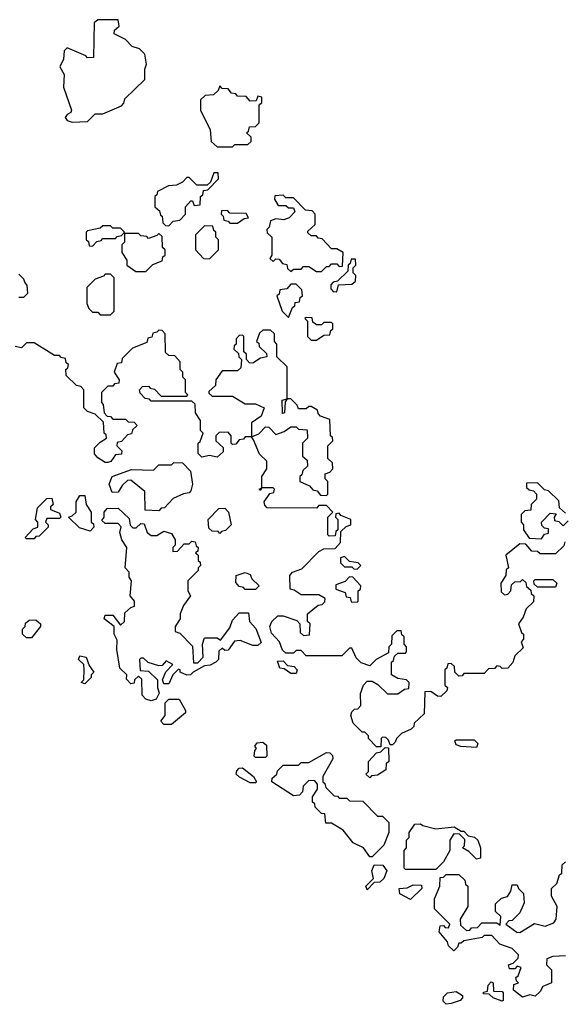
# Model space of a CAD drawing. Extents: x 2494106 to 2685573, y 758056 to 915185.
# Tile 309 of 507: x 2565088 to 2567230, y 904830 to 908700. Entities that reach past the tile are written whole.
import ezdxf

# ---------------------------------------------------------------- set-up
doc = ezdxf.new("R2010")
doc.units = 0

msp = doc.modelspace()

# ---------------------------------------------------------------- linework, layer by layer
at = {"layer": '0CON05XD'}
for points in [[(2565295, 908297.5), (2565355, 908300), (2565385, 908330), (2565415, 908330), (2565488.3, 908361.7), (2565498.3, 908371.7), (2565501.7, 908388.3), (2565580, 908465), (2565580, 908505), (2565587.5, 908525), (2565580, 908565), (2565560, 908585), (2565530, 908595), (2565505, 908622.5), (2565460, 908645), (2565461.7, 908658.3), (2565480, 908675), (2565475, 908700), (2565395, 908700), (2565381.7, 908688.3), (2565378.3, 908551.7), (2565355, 908550), (2565348.3, 908558.3), (2565275, 908590), (2565263, 908577), (2565260, 908545), (2565246.7, 908515), (2565263.3, 908485), (2565260.8, 908435), (2565292.5, 908345), (2565290, 908335), (2565275, 908327.5), (2565266.7, 908315), (2565275, 908303.3), (2565295, 908297.5)], [(2565925, 908200), (2565935, 908210), (2565985, 908210), (2565998.3, 908221.7), (2565998.3, 908238.3), (2565980, 908255), (2565988.3, 908261.7), (2565991.7, 908278.3), (2566015, 908280), (2566030, 908295), (2566030, 908365), (2566040, 908375), (2566040, 908395), (2566025, 908400), (2566018.3, 908381.7), (2565995, 908380), (2565978.3, 908398.3), (2565945, 908400), (2565938.3, 908408.3), (2565921.7, 908411.7), (2565908.3, 908428.3), (2565885, 908430), (2565875, 908440), (2565868.3, 908421.7), (2565850, 908405), (2565818.3, 908401.7), (2565800, 908385), (2565800, 908345), (2565837, 908267), (2565841.7, 908221.7), (2565865, 908200), (2565925, 908200)], [(2565675, 907890), (2565691.7, 907908.3), (2565718.3, 907911.7), (2565740, 907935), (2565740, 907965), (2565761.7, 907988.3), (2565768.3, 907988.3), (2565775, 907970), (2565798.3, 907971.7), (2565800, 908005), (2565808.3, 908011.7), (2565811.7, 908028.3), (2565828.3, 908031.7), (2565870, 908075), (2565868.3, 908098.3), (2565851.7, 908098.3), (2565838.3, 908061.7), (2565825, 908050), (2565785, 908050), (2565755, 908080), (2565745, 908080), (2565728.3, 908061.7), (2565705, 908050), (2565673, 908047), (2565630, 908025), (2565628.3, 908011.7), (2565620, 908005), (2565620, 907965), (2565638.3, 907948.3), (2565641.7, 907931.7), (2565648.3, 907928.3), (2565651.7, 907901.7), (2565661.7, 907891.7), (2565675, 907890)], [(2566275, 907710), (2566295, 907730), (2566305, 907730), (2566315, 907740), (2566335, 907740), (2566345, 907730), (2566358.3, 907731.7), (2566360, 907785), (2566335, 907800), (2566315, 907800), (2566278.3, 907838.3), (2566261.7, 907841.7), (2566255, 907850), (2566235, 907850), (2566221.7, 907861.7), (2566221.7, 907868.3), (2566250, 907895), (2566250, 907935), (2566238.3, 907948.3), (2566211.7, 907951.7), (2566165, 908000), (2566135, 908000), (2566125, 908010), (2566091.7, 908008.3), (2566090, 907995), (2566105, 907970), (2566135, 907970), (2566145, 907960), (2566165, 907960), (2566170, 907945), (2566148.3, 907921.7), (2566127, 907913), (2566095, 907917.5), (2566075, 907910), (2566070, 907885), (2566060, 907875), (2566061.7, 907861.7), (2566080, 907845), (2566080, 907775), (2566071.7, 907761.7), (2566085, 907750), (2566095, 907760), (2566108.3, 907758.3), (2566121.7, 907741.7), (2566138.3, 907738.3), (2566141.7, 907721.7), (2566155, 907710), (2566165, 907720), (2566195, 907720), (2566205, 907730), (2566225, 907730), (2566255, 907710), (2566275, 907710)], [(2565945, 907900), (2565971.7, 907918.3), (2565988.3, 907921.7), (2565978.3, 907938.3), (2565915, 907940), (2565905, 907950), (2565881.7, 907948.3), (2565880, 907935), (2565888.3, 907928.3), (2565891.7, 907911.7), (2565908.3, 907908.3), (2565915, 907900), (2565945, 907900)], [(2565375, 907810), (2565391.7, 907828.3), (2565408.3, 907831.7), (2565415, 907840), (2565465, 907840), (2565471.7, 907848.3), (2565488.3, 907851.7), (2565500, 907865), (2565485, 907880), (2565455, 907880), (2565445, 907890), (2565415, 907890), (2565405, 907880), (2565355, 907870), (2565350, 907865), (2565350, 907835), (2565358.3, 907828.3), (2565361.7, 907811.7), (2565375, 907810)], [(2565835, 907760), (2565870, 907795), (2565870, 907835), (2565860, 907845), (2565860, 907865), (2565851.7, 907871.7), (2565848.3, 907888.3), (2565815, 907890), (2565780, 907855), (2565780, 907795), (2565811.7, 907761.7), (2565835, 907760)], [(2565585, 907710), (2565611.7, 907738.3), (2565648.3, 907751.7), (2565651.7, 907768.3), (2565660, 907775), (2565660, 907795), (2565650, 907805), (2565648.3, 907848.3), (2565635, 907860), (2565628.3, 907851.7), (2565595, 907840), (2565588.3, 907848.3), (2565565, 907850), (2565555, 907860), (2565500, 907860), (2565500, 907825), (2565490, 907815), (2565490, 907785), (2565510, 907755), (2565510, 907735), (2565545, 907710), (2565585, 907710)], [(2566335, 907630), (2566341.7, 907658.3), (2566395, 907660), (2566408.3, 907671.7), (2566410, 907695), (2566400, 907705), (2566400, 907725), (2566410, 907735), (2566408.3, 907758.3), (2566391.7, 907758.3), (2566388.3, 907741.7), (2566380, 907735), (2566378.3, 907711.7), (2566338.3, 907671.7), (2566321.7, 907668.3), (2566311.7, 907658.3), (2566311.7, 907641.7), (2566321.7, 907631.7), (2566335, 907630)], [(2565085, 907610), (2565105, 907610), (2565120, 907625), (2565117.5, 907655), (2565108.3, 907668.3), (2565105, 907680), (2565085, 907700)], [(2565445, 907540), (2565460, 907555), (2565460, 907685), (2565445, 907700), (2565425, 907700), (2565418.3, 907691.7), (2565385, 907680), (2565353, 907647), (2565352.5, 907585), (2565360, 907565), (2565375, 907550), (2565395, 907550), (2565405, 907540), (2565445, 907540)], [(2566145, 907530), (2566161.7, 907568.3), (2566170, 907575), (2566171.7, 907588.3), (2566188.3, 907591.7), (2566191.7, 907608.3), (2566200, 907615), (2566198.3, 907638.3), (2566175, 907660), (2566155, 907660), (2566138.3, 907641.7), (2566111.7, 907638.3), (2566108.3, 907621.7), (2566100, 907615), (2566120, 907555), (2566145, 907530)], [(2566255, 907440), (2566285, 907460), (2566308.3, 907461.7), (2566311.7, 907478.3), (2566320, 907485), (2566320, 907505), (2566315, 907510), (2566285, 907510), (2566275, 907500), (2566255, 907500), (2566241.7, 907511.7), (2566238.3, 907528.3), (2566215, 907530), (2566210, 907525), (2566220, 907515), (2566220, 907455), (2566235, 907440), (2566255, 907440)], [(2566565, 905860), (2566555, 905850), (2566545, 905850), (2566538.3, 905868.3), (2566528.3, 905878.3), (2566515, 905880), (2566510, 905875), (2566508.3, 905841.7), (2566491.7, 905841.7), (2566460, 905875), (2566460, 905885), (2566445, 905900), (2566435, 905900), (2566400, 905935), (2566390, 905965), (2566395, 905980), (2566405, 905990), (2566418.3, 905991.7), (2566430, 906005), (2566428.3, 906051.7), (2566440, 906085), (2566455, 906100), (2566475, 906100), (2566497, 906087), (2566535, 906050), (2566575, 906050), (2566601.7, 906068.3), (2566618.3, 906071.7), (2566620, 906095), (2566610, 906105), (2566575, 906110), (2566550, 906125), (2566550, 906175), (2566558.3, 906181.7), (2566561.7, 906198.3), (2566575, 906210), (2566605, 906210), (2566610, 906215), (2566610, 906235), (2566600, 906245), (2566600, 906275), (2566591.7, 906281.7), (2566588.3, 906298.3), (2566571.7, 906298.3), (2566551.7, 906278.3), (2566550, 906245), (2566540, 906235), (2566538.3, 906211.7), (2566490, 906185), (2566465, 906160), (2566431.7, 906171.7), (2566411.7, 906191.7), (2566395, 906230), (2566385, 906230), (2566355, 906200), (2566215, 906200), (2566195, 906220), (2566175, 906220), (2566165, 906210), (2566135, 906210), (2566121.7, 906221.7), (2566110, 906255), (2566078.3, 906288.3), (2566072.5, 906315), (2566080, 906335), (2566103, 906357), (2566125, 906357.5), (2566178.3, 906338.3), (2566190, 906325), (2566191.7, 906291.7), (2566205, 906280), (2566228.3, 906281.7), (2566230, 906325), (2566220, 906335), (2566220, 906365), (2566261.7, 906398.3), (2566278.3, 906401.7), (2566288.3, 906411.7), (2566290, 906425), (2566265, 906440), (2566195, 906440), (2566168.3, 906458.3), (2566151.7, 906461.7), (2566150, 906515), (2566161.7, 906528.3), (2566198.3, 906541.7), (2566265, 906610), (2566285, 906620), (2566328.3, 906621.7), (2566350, 906645), (2566351.7, 906688.3), (2566371.7, 906708.3), (2566390, 906715), (2566390, 906735), (2566351.7, 906751.7), (2566345, 906760), (2566331.7, 906758.3), (2566330, 906745), (2566340, 906735), (2566340, 906695), (2566331.7, 906688.3), (2566328.3, 906671.7), (2566305, 906670), (2566300, 906675), (2566300, 906745), (2566320, 906765), (2566295, 906790), (2566265, 906790), (2566255, 906780), (2566061.7, 906781.7), (2566051.7, 906791.7), (2566050, 906805), (2566071.7, 906838.3), (2566088.3, 906841.7), (2566090, 906855), (2566085, 906860), (2566040, 906860), (2566035, 906850), (2566030, 906855), (2566040, 906860), (2566040, 906905), (2566060, 906935), (2566060, 906965), (2566031.7, 906991.7), (2566008.3, 907048.3), (2566000, 907060), (2565975, 907060), (2565968.3, 907051.7), (2565951.7, 907048.3), (2565938.3, 907031.7), (2565925, 907030), (2565920, 907035), (2565920, 907065), (2565908.3, 907078.3), (2565873, 907077), (2565860, 907065), (2565860, 907045), (2565888.3, 907018.3), (2565888.3, 907001.7), (2565865, 906980), (2565835, 906987.5), (2565805, 906980), (2565790, 906995), (2565790, 907035), (2565798.3, 907041.7), (2565810, 907075), (2565800, 907085), (2565800, 907125), (2565780, 907155), (2565778.3, 907188.3), (2565765, 907200), (2565605, 907200), (2565598.3, 907208.3), (2565581.7, 907211.7), (2565561.7, 907231.7), (2565560, 907245), (2565571.7, 907258.3), (2565595, 907260), (2565601.7, 907251.7), (2565618.3, 907248.3), (2565645, 907220), (2565745, 907220), (2565750, 907225), (2565740, 907235), (2565740, 907285), (2565730, 907295), (2565730, 907315), (2565720, 907325), (2565720, 907355), (2565698.3, 907378.3), (2565675, 907380), (2565661.7, 907391.7), (2565660, 907465), (2565648.3, 907478.3), (2565635, 907480), (2565628.3, 907471.7), (2565611.7, 907468.3), (2565608.3, 907451.7), (2565591.7, 907448.3), (2565588.3, 907431.7), (2565531.7, 907408.3), (2565491.7, 907368.3), (2565488.3, 907351.7), (2565471.7, 907348.3), (2565460, 907315), (2565480, 907285), (2565478.3, 907271.7), (2565461.7, 907268.3), (2565455, 907260), (2565435, 907260), (2565410, 907235), (2565410, 907195), (2565417, 907187), (2565420, 907155), (2565431.7, 907141.7), (2565445, 907140), (2565455, 907130), (2565505, 907130), (2565515, 907120), (2565538.3, 907118.3), (2565550, 907105), (2565531.7, 907088.3), (2565528.3, 907071.7), (2565511.7, 907068.3), (2565488.3, 907041.7), (2565471.7, 907038.3), (2565470, 907025), (2565490, 907005), (2565488.3, 906991.7), (2565465, 906990), (2565446.4, 906963.6), (2565435, 906960), (2565425, 906960), (2565395, 906977.5), (2565383, 906993), (2565383, 907017), (2565405, 907040), (2565430, 907055), (2565428.3, 907068.3), (2565420, 907075), (2565417.5, 907117.5), (2565385, 907150), (2565355, 907160), (2565340, 907175), (2565340, 907245), (2565328.3, 907258.3), (2565311.7, 907261.7), (2565271.7, 907301.7), (2565270, 907325), (2565278.3, 907331.7), (2565280, 907345), (2565271.7, 907351.7), (2565268.3, 907368.3), (2565251.7, 907371.7), (2565245, 907380), (2565225, 907380), (2565145, 907430), (2565115, 907430), (2565095, 907410), (2565070, 907415)], [(2566295, 906830), (2566300, 906835), (2566300, 906885), (2566290, 906895), (2566290, 906915), (2566308.3, 906921.7), (2566320, 906935), (2566318.3, 906958.3), (2566300, 906975), (2566300, 907025), (2566320, 907045), (2566318.3, 907058.3), (2566310, 907065), (2566308.3, 907128.3), (2566271.7, 907141.7), (2566261.7, 907151.7), (2566260, 907165), (2566235, 907180), (2566225, 907180), (2566215, 907170), (2566185, 907170), (2566180, 907185), (2566155, 907210), (2566140, 907210), (2566131.7, 907198.3), (2566130, 907155), (2566121.7, 907151.7), (2566120, 907205), (2566140, 907210), (2566140, 907335), (2566100, 907375), (2566100, 907425), (2566090, 907435), (2566090, 907465), (2566075, 907480), (2566045, 907480), (2566031.7, 907468.3), (2566020, 907435), (2566028.3, 907428.3), (2566030, 907415), (2566058.3, 907388.3), (2566060, 907375), (2566035, 907370), (2566005, 907350), (2565991.7, 907351.7), (2565980, 907365), (2565980, 907385), (2565970, 907395), (2565970, 907455), (2565965, 907460), (2565951.7, 907458.3), (2565940, 907445), (2565940, 907425), (2565931.7, 907418.3), (2565930, 907405), (2565948.3, 907388.3), (2565950, 907375), (2565960, 907365), (2565958.3, 907331.7), (2565945, 907320), (2565885, 907320), (2565860, 907285), (2565858.3, 907261.7), (2565831.7, 907238.3), (2565831.7, 907231.7), (2565845, 907220), (2565925, 907220), (2565975, 907190), (2566015, 907190), (2566050, 907175), (2566038.3, 907141.7), (2566000, 907115), (2566000, 907060), (2566028.3, 907071.7), (2566055, 907100), (2566068.3, 907098.3), (2566095, 907070), (2566128.3, 907081.7), (2566155, 907100), (2566175, 907100), (2566185, 907090), (2566218.3, 907088.3), (2566220, 907055), (2566200, 907035), (2566200, 906985), (2566218.3, 906968.3), (2566220, 906945), (2566201.7, 906928.3), (2566198.3, 906911.7), (2566190, 906905), (2566190, 906885), (2566228.3, 906868.3), (2566241.7, 906851.7), (2566258.3, 906848.3), (2566271.7, 906831.7), (2566295, 906830)], [(2565635, 906770), (2565581.7, 906771.7), (2565580, 906845), (2565525, 906890), (2565511.7, 906888.3), (2565490.7, 906869.3), (2565475, 906842.5), (2565451.7, 906841.7), (2565440, 906875), (2565452.5, 906905), (2565528.3, 906931.7), (2565615, 906930), (2565635, 906950), (2565685, 906950), (2565695, 906960), (2565728.3, 906958.3), (2565760, 906925), (2565767.5, 906875), (2565761.7, 906848.3), (2565755, 906840), (2565733, 906837), (2565691.7, 906818.3), (2565658.3, 906781.7), (2565645, 906780), (2565635, 906770)], [(2567235, 906760), (2567211.7, 906781.7), (2567208.3, 906808.3), (2567168.3, 906848.3), (2567151.7, 906851.7), (2567125, 906880), (2567081.7, 906878.3), (2567081.7, 906861.7), (2567091.7, 906851.7), (2567108.3, 906848.3), (2567120, 906835), (2567120, 906815), (2567100, 906795), (2567098.3, 906771.7), (2567075, 906770), (2567060, 906755), (2567060, 906725), (2567070, 906715), (2567070, 906695), (2567091.7, 906661.7), (2567140, 906660), (2567151.7, 906678.3), (2567168.3, 906681.7), (2567168.3, 906698.3), (2567151.7, 906701.7), (2567141.7, 906711.7), (2567140, 906725), (2567175, 906760), (2567198.3, 906758.3), (2567190, 906745), (2567191.7, 906731.7), (2567208.3, 906728.3), (2567225, 906710), (2567245, 906730)], [(2565145, 906660), (2565115, 906660), (2565110, 906665), (2565141.7, 906698.3), (2565160, 906705), (2565160, 906725), (2565150, 906735), (2565158.3, 906781.7), (2565195, 906817.5), (2565215, 906820), (2565220, 906795), (2565210, 906785), (2565210, 906775), (2565245, 906760), (2565250, 906745), (2565245, 906740), (2565195, 906740), (2565190, 906725), (2565200, 906715), (2565200, 906705), (2565165, 906670), (2565151.7, 906668.3), (2565145, 906660)], [(2565365, 906690), (2565323, 906703), (2565280, 906745), (2565295, 906750), (2565310, 906765), (2565310, 906805), (2565325, 906830), (2565345, 906830), (2565350, 906795), (2565370, 906765), (2565370, 906725), (2565378.3, 906718.3), (2565380, 906705), (2565365, 906690)], [(2565605, 906022.5), (2565585, 906030), (2565570, 906045), (2565568.3, 906108.3), (2565555, 906120), (2565540, 906105), (2565538.3, 906091.7), (2565525, 906090), (2565508.3, 906108.3), (2565510, 906125), (2565481.7, 906151.7), (2565470, 906225), (2565471.7, 906261.7), (2565460, 906285), (2565460, 906315), (2565420, 906345), (2565425, 906360), (2565455, 906360), (2565485, 906320), (2565500, 906335), (2565501.7, 906368.3), (2565525, 906390), (2565540, 906395), (2565540, 906415), (2565522.5, 906435), (2565527.5, 906495), (2565518.3, 906508.3), (2565518.3, 906528.3), (2565502.5, 906545), (2565510, 906625), (2565490, 906655), (2565482.5, 906685), (2565487, 906707), (2565475, 906720), (2565425, 906720), (2565411.7, 906731.7), (2565420, 906745), (2565420, 906765), (2565431.7, 906778.3), (2565475, 906780), (2565519.3, 906739.3), (2565523, 906713), (2565533, 906703), (2565547, 906703), (2565565, 906720), (2565578.3, 906718.3), (2565590, 906685), (2565605, 906672.5), (2565627, 906673), (2565655, 906690), (2565685, 906680), (2565700, 906655), (2565700, 906635), (2565690, 906625), (2565690, 906610), (2565708.3, 906611.7), (2565735, 906640), (2565755, 906640), (2565765, 906650), (2565778.3, 906648.3), (2565781.7, 906631.7), (2565790, 906625), (2565788.3, 906611.7), (2565780, 906605), (2565790, 906595), (2565790, 906575), (2565798.3, 906568.3), (2565800, 906555), (2565790, 906545), (2565790, 906535), (2565750, 906495), (2565750, 906455), (2565760, 906435), (2565733, 906397), (2565720, 906365), (2565720, 906345), (2565700, 906315), (2565700, 906295), (2565718.3, 906288.3), (2565768.3, 906238.3), (2565771.7, 906171.7), (2565788.3, 906171.7), (2565810, 906195), (2565807.5, 906245), (2565815, 906270), (2565865, 906270), (2565878.3, 906261.7), (2565915, 906310), (2565925, 906340), (2565951.7, 906368.3), (2565988.3, 906368.3), (2565992.5, 906335), (2566017, 906307), (2566038.3, 906251.7), (2566025, 906240), (2566005, 906240), (2565955, 906260), (2565933, 906257), (2565908.3, 906221.7), (2565895, 906220), (2565885, 906230), (2565871.7, 906218.3), (2565870, 906185), (2565860, 906175), (2565837, 906163), (2565815, 906160), (2565770, 906135), (2565760, 906125), (2565745, 906123.3), (2565720, 906135), (2565720, 906145), (2565712.5, 906147.5), (2565690, 906125), (2565675, 906090), (2565655, 906090), (2565650, 906105), (2565663, 906137), (2565690, 906165), (2565665, 906180), (2565648.3, 906161.7), (2565635, 906160), (2565593, 906173), (2565575, 906190), (2565565, 906190), (2565560, 906185), (2565561.7, 906141.7), (2565595, 906140), (2565630, 906105), (2565630, 906075), (2565637, 906053), (2565625, 906030), (2565605, 906022.5)], [(2565875, 906680), (2565868.3, 906688.3), (2565845, 906690), (2565831.7, 906701.7), (2565830, 906735), (2565871.7, 906778.3), (2565895, 906780), (2565910, 906765), (2565920, 906715), (2565898.3, 906691.7), (2565881.7, 906688.3), (2565875, 906680)], [(2567231.7, 906648.3), (2567228.3, 906631.7), (2567195, 906600), (2567135, 906600), (2567125, 906610), (2567101.7, 906611.7), (2567078.3, 906638.3), (2567055, 906640), (2567000, 906595), (2567010, 906545), (2567001.7, 906538.3), (2567000, 906515), (2566980, 906485), (2566981.7, 906451.7), (2566995, 906440), (2567008.3, 906441.7), (2567020, 906455), (2567021.7, 906478.3), (2567035, 906490), (2567058.3, 906491.7), (2567065, 906500), (2567078.3, 906488.3), (2567081.7, 906471.7), (2567098.3, 906458.3), (2567100, 906445), (2567110, 906435), (2567108.3, 906411.7), (2567080, 906385), (2567068.3, 906351.7), (2567050, 906325), (2567061.7, 906291.7), (2567070, 906285), (2567070, 906265), (2567060, 906255), (2567068.3, 906231.7), (2567035, 906200), (2567027, 906173), (2567008.3, 906151.7), (2566985, 906150), (2566978.3, 906158.3), (2566965, 906160), (2566955, 906150), (2566931.7, 906148.3), (2566915, 906130), (2566835, 906130), (2566828.3, 906121.7), (2566815, 906120), (2566800, 906135), (2566798.3, 906158.3), (2566785, 906170), (2566771.7, 906168.3), (2566768.3, 906151.7), (2566760, 906145), (2566760, 906085), (2566770, 906075), (2566768.3, 906061.7), (2566745, 906040), (2566731.7, 906041.7), (2566705, 906060), (2566681.7, 906058.3), (2566678.3, 905971.7), (2566640, 905935), (2566638.3, 905921.7), (2566628.3, 905911.7), (2566590, 905895), (2566570, 905875), (2566565, 905860)], [(2566415, 906540), (2566430, 906555), (2566420, 906565), (2566385, 906570), (2566365, 906590), (2566350, 906585), (2566350, 906565), (2566365, 906550), (2566395, 906550), (2566401.7, 906541.7), (2566415, 906540)], [(2566015, 906460), (2565975, 906460), (2565968.3, 906468.3), (2565951.7, 906471.7), (2565938.3, 906488.3), (2565940, 906515), (2565975, 906527.5), (2565995, 906520), (2566001.7, 906501.7), (2566030, 906475), (2566015, 906460)], [(2566415, 906410), (2566420, 906415), (2566420, 906455), (2566428.3, 906461.7), (2566430, 906475), (2566398.3, 906508.3), (2566385, 906510), (2566368.3, 906491.7), (2566331.7, 906478.3), (2566331.7, 906461.7), (2566368.3, 906448.3), (2566371.7, 906431.7), (2566388.3, 906428.3), (2566391.7, 906411.7), (2566415, 906410)], [(2567195, 906470), (2567125, 906470), (2567111.7, 906481.7), (2567110, 906495), (2567115, 906500), (2567185, 906500), (2567200, 906485), (2567195, 906470)], [(2565135, 906270), (2565115, 906270), (2565100, 906285), (2565100, 906305), (2565110, 906315), (2565111.7, 906328.3), (2565125, 906340), (2565151.7, 906341.7), (2565170, 906325), (2565170, 906315), (2565135, 906270)], [(2565345, 906090), (2565330, 906095), (2565340, 906105), (2565342.5, 906145), (2565340, 906165), (2565320, 906185), (2565325, 906200), (2565350, 906195), (2565361.7, 906161.7), (2565380, 906135), (2565370, 906125), (2565370, 906115), (2565345, 906090)], [(2566175, 906130), (2566155, 906130), (2566128.3, 906148.3), (2566111.7, 906151.7), (2566101.7, 906178.3), (2566125, 906180), (2566141.7, 906161.7), (2566168.3, 906158.3), (2566180, 906145), (2566175, 906130)], [(2565685, 905930), (2565655, 905930), (2565643, 905943), (2565660, 905965), (2565660, 906015), (2565675, 906030), (2565715, 906030), (2565740, 905985), (2565740, 905975), (2565685, 905930)], [(2566055, 905800), (2566015, 905800), (2566010, 905805), (2566013, 905827), (2566020, 905835), (2566012.5, 905845), (2566021.7, 905858.3), (2566045, 905860), (2566058.3, 905848.3), (2566060, 905805), (2566055, 905800)], [(2566885, 905840), (2566823, 905843), (2566805, 905850), (2566800, 905865), (2566805, 905870), (2566875, 905870), (2566890, 905855), (2566885, 905840)], [(2566475, 905410), (2566465, 905410), (2566440, 905445), (2566400, 905465), (2566360, 905515), (2566315, 905542.5), (2566291.7, 905541.7), (2566288.3, 905578.3), (2566275, 905580), (2566250, 905605), (2566248.3, 905618.3), (2566240, 905625), (2566240, 905645), (2566260, 905675), (2566260, 905695), (2566248.3, 905708.3), (2566225, 905710), (2566203, 905687), (2566200, 905665), (2566188.3, 905651.7), (2566165, 905650), (2566080, 905705), (2566081.7, 905718.3), (2566100, 905735), (2566101.7, 905748.3), (2566125, 905770), (2566185, 905770), (2566195, 905780), (2566225, 905780), (2566295, 905820), (2566308.3, 905818.3), (2566318.3, 905808.3), (2566320, 905795), (2566280, 905725), (2566280, 905705), (2566288.3, 905698.3), (2566291.7, 905681.7), (2566325, 905650), (2566338.3, 905648.3), (2566345, 905640), (2566375, 905640), (2566385, 905630), (2566438.3, 905628.3), (2566495, 905570), (2566515, 905570), (2566540, 905545), (2566540, 905505), (2566520, 905455), (2566475, 905410)], [(2566465, 905720), (2566450, 905735), (2566460, 905745), (2566460, 905785), (2566491.7, 905818.3), (2566508.3, 905821.7), (2566525, 905840), (2566538.3, 905838.3), (2566540, 905785), (2566530, 905775), (2566528.3, 905751.7), (2566495, 905730), (2566471.7, 905728.3), (2566465, 905720)], [(2566015, 905700), (2565995, 905700), (2565953, 905723), (2565940, 905735), (2565941.7, 905748.3), (2565951.7, 905758.3), (2565965, 905760), (2566007.5, 905725), (2566020, 905705), (2566015, 905700)], [(2566725, 905360), (2566605, 905360), (2566600, 905365), (2566600, 905435), (2566610, 905445), (2566610, 905475), (2566620, 905485), (2566620, 905505), (2566641.7, 905538.3), (2566665, 905540), (2566673, 905533), (2566725, 905520), (2566797, 905527), (2566825, 905510), (2566835, 905510), (2566851.7, 905491.7), (2566877, 905487), (2566890, 905475), (2566900, 905445), (2566900, 905405), (2566885, 905400), (2566855, 905430), (2566830, 905445), (2566837, 905453), (2566838.3, 905478.3), (2566818.3, 905498.3), (2566795, 905500), (2566780, 905475), (2566780, 905435), (2566755, 905390), (2566725, 905360)], [(2567065, 904857.5), (2567030, 904885), (2567031.7, 904908.3), (2567050, 904915), (2567041.7, 904921.7), (2567040, 904935), (2567048.3, 904941.7), (2567060, 904975), (2567045, 904980), (2567035, 904970), (2567015, 904970), (2567010, 904985), (2567028.3, 904991.7), (2567048.3, 905011.7), (2567050, 905025), (2567025, 905050), (2566977, 905067), (2566945, 905100), (2566915, 905100), (2566907, 905093), (2566835, 905080), (2566825, 905070), (2566815, 905070), (2566810, 905055), (2566795, 905040), (2566775, 905060), (2566770, 905075), (2566737.5, 905115), (2566741.7, 905138.3), (2566755, 905140), (2566761.7, 905131.7), (2566775, 905130), (2566780, 905145), (2566720, 905205), (2566720, 905245), (2566740, 905295), (2566741.7, 905328.3), (2566755, 905330), (2566765, 905340), (2566815, 905340), (2566838.3, 905318.3), (2566841.7, 905301.7), (2566850, 905295), (2566850, 905215), (2566820, 905165), (2566821.7, 905141.7), (2566845, 905120), (2566858.3, 905121.7), (2566865, 905130), (2566888.3, 905131.7), (2566905, 905150), (2566965, 905150), (2566978.3, 905141.7), (2566980, 905175), (2566960, 905195), (2566960, 905225), (2566983, 905247), (2567006.7, 905253.3), (2567020, 905275), (2567025, 905300), (2567045, 905300), (2567050, 905285), (2567070, 905265), (2567071.7, 905228.3), (2567055, 905190), (2567025, 905160), (2567011.7, 905158.3), (2567000, 905145), (2567043, 905113), (2567055, 905112.5), (2567113, 905147), (2567155, 905137.5), (2567189.3, 905150.7), (2567197.5, 905165), (2567202.5, 905215), (2567180, 905255), (2567180, 905285), (2567200, 905305), (2567211.7, 905338.3), (2567220, 905345), (2567221.7, 905378.3), (2567235, 905390)], [(2566455, 905280), (2566450, 905295), (2566480, 905325), (2566472.5, 905355), (2566481.7, 905378.3), (2566517, 905377), (2566532.5, 905355), (2566520, 905325), (2566505, 905310), (2566481.7, 905308.3), (2566455, 905280)], [(2566625, 905242.5), (2566583.6, 905263.6), (2566580, 905285), (2566611.7, 905288.3), (2566635, 905300), (2566668.3, 905298.3), (2566670, 905285), (2566625, 905242.5)], [(2567235, 905020), (2567185, 905017.5), (2567161.7, 905008.3), (2567160, 904985), (2567180, 904965), (2567180, 904915), (2567145, 904900), (2567135, 904880), (2567115, 904862.5), (2567095, 904867.5), (2567065, 904857.5)], [(2566985, 904842.5), (2566950, 904855), (2566935, 904870), (2566911.7, 904871.7), (2566911.7, 904878.3), (2566928.3, 904881.7), (2566930, 904905), (2566941.7, 904918.3), (2566950, 904915), (2566951.7, 904881.7), (2566985, 904880), (2566990, 904875), (2566990, 904845), (2566985, 904842.5)], [(2566765, 904830), (2566753, 904843), (2566755, 904860), (2566770, 904875), (2566805, 904880), (2566830, 904865), (2566830, 904855), (2566820, 904845), (2566785, 904833.3), (2566765, 904830)]]:
    msp.add_lwpolyline(points, dxfattribs=at)

doc.saveas('drawing.dxf')
